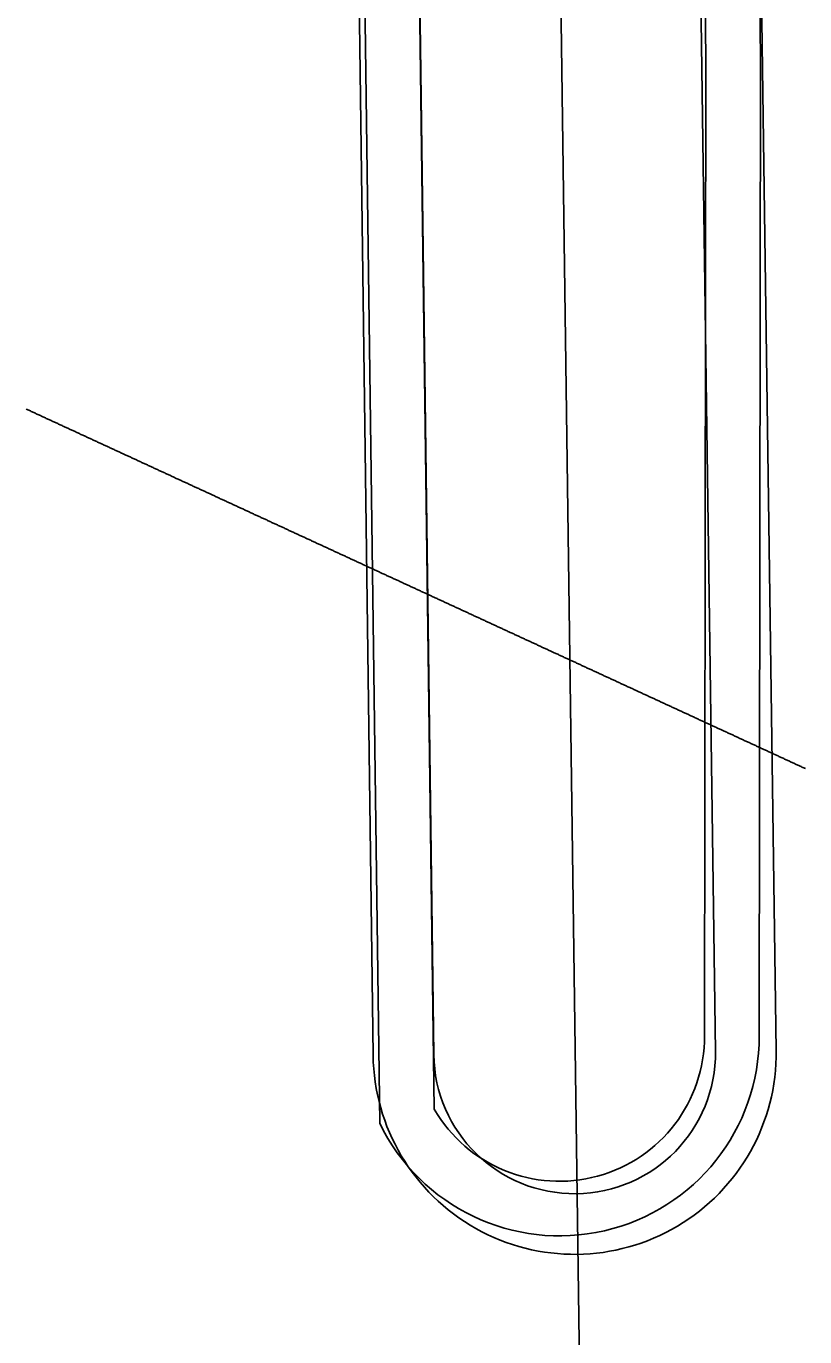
# Model space of a CAD drawing. Extents: x 2145380 to 2157287, y 139568 to 149130.
# Drawn here: x 2153030.37 to 2153038.91, y 142708.3 to 142722.7 of the extents above; entities that cross this region are included whole.
import ezdxf

# ---------------------------------------------------------------- set-up
doc = ezdxf.new("R2010")
doc.units = 0
doc.layers.add('PR_PREVIOUSLY CONSTRUCTED', color=7, linetype='Continuous')
doc.layers.add('TOPO_Curb Back', color=7, linetype='Continuous')

msp = doc.modelspace()

# ---------------------------------------------------------------- linework, layer by layer
at = {"layer": 'PR_PREVIOUSLY CONSTRUCTED'}
for p, q in [((2153036.713, 142688.026), (2153035.743, 142758.869)), ((2153037.274, 142758.89), (2153037.933, 142711.437)), ((2153037.941, 142758.899), (2153038.599, 142711.446)), ((2153033.546, 142758.839), (2153034.175, 142711.394)), ((2153034.212, 142758.848), (2153034.842, 142711.403))]:
    msp.add_line(p, q, dxfattribs=at)
msp.add_lwpolyline([(2153030.368, 142718.491), (2153030.377, 142718.487), (2153030.387, 142718.482), (2153030.396, 142718.478), (2153030.405, 142718.474), (2153030.414, 142718.47), (2153030.423, 142718.466), (2153030.432, 142718.461), (2153030.441, 142718.457), (2153030.45, 142718.453), (2153030.459, 142718.449), (2153030.468, 142718.445), (2153030.477, 142718.44), (2153030.486, 142718.436), (2153030.496, 142718.432), (2153030.525, 142718.419), (2153030.534, 142718.414), (2153030.543, 142718.41), (2153030.552, 142718.406), (2153030.561, 142718.402), (2153030.57, 142718.398), (2153030.579, 142718.393), (2153030.588, 142718.389), (2153030.597, 142718.385), (2153030.606, 142718.381), (2153030.615, 142718.377), (2153030.624, 142718.373), (2153030.633, 142718.368), (2153030.643, 142718.364), (2153030.652, 142718.36), (2153030.661, 142718.356), (2153030.67, 142718.352), (2153030.679, 142718.347), (2153030.688, 142718.343), (2153030.697, 142718.339), (2153030.706, 142718.335), (2153030.715, 142718.331), (2153030.724, 142718.326), (2153030.733, 142718.322), (2153030.742, 142718.318), (2153030.752, 142718.314), (2153030.761, 142718.31), (2153030.77, 142718.305), (2153030.779, 142718.301), (2153030.788, 142718.297), (2153030.797, 142718.293), (2153030.806, 142718.289), (2153030.815, 142718.284), (2153030.824, 142718.28), (2153030.833, 142718.276), (2153030.842, 142718.272), (2153030.851, 142718.268), (2153030.86, 142718.264), (2153030.87, 142718.259), (2153030.879, 142718.255), (2153030.888, 142718.251), (2153030.897, 142718.247), (2153030.906, 142718.243), (2153030.915, 142718.238), (2153030.924, 142718.234), (2153030.933, 142718.23), (2153030.942, 142718.226), (2153030.951, 142718.222), (2153030.96, 142718.217), (2153030.969, 142718.213), (2153030.979, 142718.209), (2153030.988, 142718.205), (2153030.997, 142718.201), (2153031.006, 142718.196), (2153031.015, 142718.192), (2153031.024, 142718.188), (2153031.033, 142718.184), (2153031.042, 142718.18), (2153031.051, 142718.175), (2153031.06, 142718.171), (2153031.069, 142718.167), (2153031.078, 142718.163), (2153031.087, 142718.159), (2153031.097, 142718.155), (2153031.106, 142718.15), (2153031.115, 142718.146), (2153031.124, 142718.142), (2153031.133, 142718.138), (2153031.142, 142718.134), (2153031.151, 142718.129), (2153031.16, 142718.125), (2153031.169, 142718.121), (2153031.178, 142718.117), (2153031.187, 142718.113), (2153031.196, 142718.108), (2153031.206, 142718.104), (2153031.215, 142718.1), (2153031.224, 142718.096), (2153031.233, 142718.092), (2153031.242, 142718.087), (2153031.251, 142718.083), (2153031.26, 142718.079), (2153031.269, 142718.075), (2153031.278, 142718.071), (2153031.287, 142718.066), (2153031.296, 142718.062), (2153031.305, 142718.058), (2153031.314, 142718.054), (2153031.324, 142718.05), (2153031.333, 142718.046), (2153031.342, 142718.041), (2153031.351, 142718.037), (2153031.36, 142718.033), (2153031.369, 142718.029), (2153031.378, 142718.025), (2153031.387, 142718.02), (2153031.396, 142718.016), (2153031.405, 142718.012), (2153031.414, 142718.008), (2153031.423, 142718.004), (2153031.433, 142717.999), (2153031.462, 142717.986), (2153031.471, 142717.982), (2153031.48, 142717.978), (2153031.489, 142717.973), (2153031.498, 142717.969), (2153031.507, 142717.965), (2153031.516, 142717.961), (2153031.525, 142717.957), (2153031.534, 142717.952), (2153031.543, 142717.948), (2153031.552, 142717.944), (2153031.561, 142717.94), (2153031.57, 142717.936), (2153031.58, 142717.932), (2153031.589, 142717.927), (2153031.598, 142717.923), (2153031.607, 142717.919), (2153031.616, 142717.915), (2153031.625, 142717.911), (2153031.634, 142717.906), (2153031.643, 142717.902), (2153031.652, 142717.898), (2153031.661, 142717.894), (2153031.67, 142717.89), (2153031.679, 142717.885), (2153031.689, 142717.881), (2153031.698, 142717.877), (2153031.707, 142717.873), (2153031.716, 142717.869), (2153031.725, 142717.864), (2153031.734, 142717.86), (2153031.743, 142717.856), (2153031.752, 142717.852), (2153031.761, 142717.848), (2153031.77, 142717.843), (2153031.779, 142717.839), (2153031.788, 142717.835), (2153031.797, 142717.831), (2153031.807, 142717.827), (2153031.816, 142717.823), (2153031.825, 142717.818), (2153031.834, 142717.814), (2153031.843, 142717.81), (2153031.852, 142717.806), (2153031.861, 142717.802), (2153031.87, 142717.797), (2153031.879, 142717.793), (2153031.888, 142717.789), (2153031.897, 142717.785), (2153031.906, 142717.781), (2153031.916, 142717.776), (2153031.925, 142717.772), (2153031.934, 142717.768), (2153031.943, 142717.764), (2153031.952, 142717.76), (2153031.961, 142717.755), (2153031.97, 142717.751), (2153031.979, 142717.747), (2153031.988, 142717.743), (2153031.997, 142717.739), (2153032.006, 142717.734), (2153032.015, 142717.73), (2153032.024, 142717.726), (2153032.034, 142717.722), (2153032.043, 142717.718), (2153032.052, 142717.714), (2153032.061, 142717.709), (2153032.07, 142717.705), (2153032.079, 142717.701), (2153032.088, 142717.697), (2153032.097, 142717.693), (2153032.106, 142717.688), (2153032.115, 142717.684), (2153032.124, 142717.68), (2153032.133, 142717.676), (2153032.143, 142717.672), (2153032.152, 142717.667), (2153032.161, 142717.663), (2153032.17, 142717.659), (2153032.179, 142717.655), (2153032.188, 142717.651), (2153032.197, 142717.646), (2153032.206, 142717.642), (2153032.215, 142717.638), (2153032.224, 142717.634), (2153032.233, 142717.63), (2153032.242, 142717.625), (2153032.251, 142717.621), (2153032.261, 142717.617), (2153032.27, 142717.613), (2153032.279, 142717.609), (2153032.288, 142717.605), (2153032.297, 142717.6), (2153032.306, 142717.596), (2153032.315, 142717.592), (2153032.324, 142717.588), (2153032.333, 142717.584), (2153032.342, 142717.579), (2153032.351, 142717.575), (2153032.36, 142717.571), (2153032.37, 142717.567), (2153032.379, 142717.563), (2153032.408, 142717.549), (2153032.417, 142717.545), (2153032.426, 142717.541), (2153032.435, 142717.537), (2153032.444, 142717.532), (2153032.453, 142717.528), (2153032.462, 142717.524), (2153032.471, 142717.52), (2153032.48, 142717.516), (2153032.489, 142717.512), (2153032.498, 142717.507), (2153032.507, 142717.503), (2153032.517, 142717.499), (2153032.526, 142717.495), (2153032.535, 142717.491), (2153032.544, 142717.486), (2153032.553, 142717.482), (2153032.562, 142717.478), (2153032.571, 142717.474), (2153032.58, 142717.47), (2153032.589, 142717.465), (2153032.598, 142717.461), (2153032.607, 142717.457), (2153032.616, 142717.453), (2153032.625, 142717.449), (2153032.635, 142717.444), (2153032.644, 142717.44), (2153032.653, 142717.436), (2153032.662, 142717.432), (2153032.671, 142717.428), (2153032.68, 142717.423), (2153032.689, 142717.419), (2153032.698, 142717.415), (2153032.707, 142717.411), (2153032.716, 142717.407), (2153032.725, 142717.403), (2153032.734, 142717.398), (2153032.744, 142717.394), (2153032.753, 142717.39), (2153032.762, 142717.386), (2153032.771, 142717.382), (2153032.78, 142717.377), (2153032.789, 142717.373), (2153032.798, 142717.369), (2153032.807, 142717.365), (2153032.816, 142717.361), (2153032.825, 142717.356), (2153032.834, 142717.352), (2153032.843, 142717.348), (2153032.852, 142717.344), (2153032.862, 142717.34), (2153032.871, 142717.335), (2153032.88, 142717.331), (2153032.889, 142717.327), (2153032.898, 142717.323), (2153032.907, 142717.319), (2153032.916, 142717.314), (2153032.925, 142717.31), (2153032.934, 142717.306), (2153032.943, 142717.302), (2153032.952, 142717.298), (2153032.961, 142717.294), (2153032.971, 142717.289), (2153032.98, 142717.285), (2153032.989, 142717.281), (2153032.998, 142717.277), (2153033.007, 142717.273), (2153033.016, 142717.268), (2153033.025, 142717.264), (2153033.034, 142717.26), (2153033.043, 142717.256), (2153033.052, 142717.252), (2153033.061, 142717.247), (2153033.07, 142717.243), (2153033.079, 142717.239), (2153033.089, 142717.235), (2153033.098, 142717.231), (2153033.107, 142717.226), (2153033.116, 142717.222), (2153033.125, 142717.218), (2153033.134, 142717.214), (2153033.143, 142717.21), (2153033.152, 142717.205), (2153033.161, 142717.201), (2153033.17, 142717.197), (2153033.179, 142717.193), (2153033.188, 142717.189), (2153033.198, 142717.185), (2153033.207, 142717.18), (2153033.216, 142717.176), (2153033.225, 142717.172), (2153033.234, 142717.168), (2153033.243, 142717.164), (2153033.252, 142717.159), (2153033.261, 142717.155), (2153033.27, 142717.151), (2153033.279, 142717.147), (2153033.288, 142717.143), (2153033.297, 142717.138), (2153033.306, 142717.134), (2153033.316, 142717.13), (2153033.345, 142717.117), (2153033.354, 142717.112), (2153033.363, 142717.108), (2153033.372, 142717.104), (2153033.381, 142717.1), (2153033.39, 142717.096), (2153033.399, 142717.091), (2153033.408, 142717.087), (2153033.417, 142717.083), (2153033.426, 142717.079), (2153033.435, 142717.075), (2153033.444, 142717.071), (2153033.453, 142717.066), (2153033.463, 142717.062), (2153033.472, 142717.058), (2153033.481, 142717.054), (2153033.49, 142717.05), (2153033.499, 142717.045), (2153033.508, 142717.041), (2153033.517, 142717.037), (2153033.526, 142717.033), (2153033.535, 142717.029), (2153033.544, 142717.024), (2153033.553, 142717.02), (2153033.562, 142717.016), (2153033.572, 142717.012), (2153033.581, 142717.008), (2153033.59, 142717.003), (2153033.599, 142716.999), (2153033.608, 142716.995), (2153033.617, 142716.991), (2153033.626, 142716.987), (2153033.635, 142716.983), (2153033.644, 142716.978), (2153033.653, 142716.974), (2153033.662, 142716.97), (2153033.671, 142716.966), (2153033.68, 142716.962), (2153033.69, 142716.957), (2153033.699, 142716.953), (2153033.708, 142716.949), (2153033.717, 142716.945), (2153033.726, 142716.941), (2153033.735, 142716.936), (2153033.744, 142716.932), (2153033.753, 142716.928), (2153033.762, 142716.924), (2153033.771, 142716.92), (2153033.78, 142716.915), (2153033.789, 142716.911), (2153033.798, 142716.907), (2153033.808, 142716.903), (2153033.817, 142716.899), (2153033.826, 142716.894), (2153033.835, 142716.89), (2153033.844, 142716.886), (2153033.853, 142716.882), (2153033.862, 142716.878), (2153033.871, 142716.874), (2153033.88, 142716.869), (2153033.889, 142716.865), (2153033.898, 142716.861), (2153033.907, 142716.857), (2153033.917, 142716.853), (2153033.926, 142716.848), (2153033.935, 142716.844), (2153033.944, 142716.84), (2153033.953, 142716.836), (2153033.962, 142716.832), (2153033.971, 142716.827), (2153033.98, 142716.823), (2153033.989, 142716.819), (2153033.998, 142716.815), (2153034.007, 142716.811), (2153034.016, 142716.806), (2153034.025, 142716.802), (2153034.035, 142716.798), (2153034.044, 142716.794), (2153034.053, 142716.79), (2153034.062, 142716.785), (2153034.071, 142716.781), (2153034.08, 142716.777), (2153034.089, 142716.773), (2153034.098, 142716.769), (2153034.107, 142716.765), (2153034.116, 142716.76), (2153034.125, 142716.756), (2153034.134, 142716.752), (2153034.144, 142716.748), (2153034.153, 142716.744), (2153034.162, 142716.739), (2153034.171, 142716.735), (2153034.18, 142716.731), (2153034.189, 142716.727), (2153034.198, 142716.723), (2153034.207, 142716.718), (2153034.216, 142716.714), (2153034.225, 142716.71), (2153034.234, 142716.706), (2153034.243, 142716.702), (2153034.252, 142716.697), (2153034.276, 142716.686), (2153034.286, 142716.682), (2153034.295, 142716.678), (2153034.304, 142716.674), (2153034.313, 142716.67), (2153034.322, 142716.665), (2153034.331, 142716.661), (2153034.34, 142716.657), (2153034.349, 142716.653), (2153034.358, 142716.649), (2153034.367, 142716.644), (2153034.376, 142716.64), (2153034.385, 142716.636), (2153034.394, 142716.632), (2153034.404, 142716.628), (2153034.413, 142716.623), (2153034.422, 142716.619), (2153034.431, 142716.615), (2153034.44, 142716.611), (2153034.449, 142716.607), (2153034.458, 142716.603), (2153034.467, 142716.598), (2153034.476, 142716.594), (2153034.485, 142716.59), (2153034.494, 142716.586), (2153034.503, 142716.582), (2153034.513, 142716.577), (2153034.522, 142716.573), (2153034.531, 142716.569), (2153034.54, 142716.565), (2153034.549, 142716.561), (2153034.558, 142716.556), (2153034.567, 142716.552), (2153034.576, 142716.548), (2153034.585, 142716.544), (2153034.594, 142716.54), (2153034.603, 142716.535), (2153034.612, 142716.531), (2153034.621, 142716.527), (2153034.631, 142716.523), (2153034.64, 142716.519), (2153034.649, 142716.514), (2153034.658, 142716.51), (2153034.667, 142716.506), (2153034.676, 142716.502), (2153034.685, 142716.498), (2153034.694, 142716.494), (2153034.703, 142716.489), (2153034.712, 142716.485), (2153034.721, 142716.481), (2153034.74, 142716.472), (2153034.749, 142716.468), (2153034.759, 142716.464), (2153034.768, 142716.46), (2153034.777, 142716.455), (2153034.786, 142716.451), (2153034.795, 142716.447), (2153034.804, 142716.443), (2153034.813, 142716.439), (2153034.822, 142716.434), (2153034.831, 142716.43), (2153034.84, 142716.426), (2153034.849, 142716.422), (2153034.858, 142716.418), (2153034.867, 142716.413), (2153034.877, 142716.409), (2153034.886, 142716.405), (2153034.895, 142716.401), (2153034.904, 142716.397), (2153034.913, 142716.393), (2153034.922, 142716.388), (2153034.931, 142716.384), (2153034.94, 142716.38), (2153034.949, 142716.376), (2153034.958, 142716.372), (2153034.967, 142716.367), (2153034.976, 142716.363), (2153034.986, 142716.359), (2153034.995, 142716.355), (2153035.004, 142716.351), (2153035.013, 142716.346), (2153035.022, 142716.342), (2153035.031, 142716.338), (2153035.04, 142716.334), (2153035.049, 142716.33), (2153035.058, 142716.325), (2153035.067, 142716.321), (2153035.076, 142716.317), (2153035.085, 142716.313), (2153035.094, 142716.309), (2153035.104, 142716.305), (2153035.113, 142716.3), (2153035.122, 142716.296), (2153035.131, 142716.292), (2153035.14, 142716.288), (2153035.149, 142716.284), (2153035.158, 142716.279), (2153035.167, 142716.275), (2153035.176, 142716.271), (2153035.185, 142716.267), (2153035.194, 142716.263), (2153035.218, 142716.252), (2153035.227, 142716.247), (2153035.236, 142716.243), (2153035.246, 142716.239), (2153035.255, 142716.235), (2153035.264, 142716.231), (2153035.273, 142716.226), (2153035.282, 142716.222), (2153035.291, 142716.218), (2153035.3, 142716.214), (2153035.309, 142716.21), (2153035.318, 142716.205), (2153035.327, 142716.201), (2153035.336, 142716.197), (2153035.345, 142716.193), (2153035.355, 142716.189), (2153035.364, 142716.184), (2153035.373, 142716.18), (2153035.382, 142716.176), (2153035.391, 142716.172), (2153035.4, 142716.168), (2153035.409, 142716.163), (2153035.418, 142716.159), (2153035.427, 142716.155), (2153035.436, 142716.151), (2153035.445, 142716.147), (2153035.454, 142716.143), (2153035.463, 142716.138), (2153035.473, 142716.134), (2153035.482, 142716.13), (2153035.491, 142716.126), (2153035.5, 142716.122), (2153035.509, 142716.117), (2153035.518, 142716.113), (2153035.527, 142716.109), (2153035.536, 142716.105), (2153035.545, 142716.101), (2153035.554, 142716.096), (2153035.563, 142716.092), (2153035.572, 142716.088), (2153035.582, 142716.084), (2153035.591, 142716.08), (2153035.6, 142716.075), (2153035.609, 142716.071), (2153035.618, 142716.067), (2153035.627, 142716.063), (2153035.636, 142716.059), (2153035.645, 142716.054), (2153035.654, 142716.05), (2153035.663, 142716.046), (2153035.672, 142716.042), (2153035.681, 142716.038), (2153035.69, 142716.034), (2153035.7, 142716.029), (2153035.709, 142716.025), (2153035.718, 142716.021), (2153035.727, 142716.017), (2153035.736, 142716.013), (2153035.745, 142716.008), (2153035.754, 142716.004), (2153035.763, 142716), (2153035.772, 142715.996), (2153035.781, 142715.992), (2153035.79, 142715.987), (2153035.799, 142715.983), (2153035.809, 142715.979), (2153035.818, 142715.975), (2153035.827, 142715.971), (2153035.836, 142715.966), (2153035.845, 142715.962), (2153035.854, 142715.958), (2153035.863, 142715.954), (2153035.872, 142715.95), (2153035.881, 142715.945), (2153035.89, 142715.941), (2153035.899, 142715.937), (2153035.908, 142715.933), (2153035.917, 142715.929), (2153035.927, 142715.925), (2153035.936, 142715.92), (2153035.945, 142715.916), (2153035.954, 142715.912), (2153035.963, 142715.908), (2153035.972, 142715.904), (2153035.981, 142715.899), (2153035.99, 142715.895), (2153035.999, 142715.891), (2153036.008, 142715.887), (2153036.017, 142715.883), (2153036.026, 142715.878), (2153036.035, 142715.874), (2153036.045, 142715.87), (2153036.054, 142715.866), (2153036.063, 142715.862), (2153036.072, 142715.857), (2153036.081, 142715.853), (2153036.09, 142715.849), (2153036.099, 142715.845), (2153036.108, 142715.841), (2153036.117, 142715.836), (2153036.126, 142715.832), (2153036.155, 142715.819), (2153036.164, 142715.815), (2153036.173, 142715.811), (2153036.182, 142715.806), (2153036.192, 142715.802), (2153036.201, 142715.798), (2153036.21, 142715.794), (2153036.219, 142715.79), (2153036.228, 142715.785), (2153036.237, 142715.781), (2153036.246, 142715.777), (2153036.255, 142715.773), (2153036.264, 142715.769), (2153036.273, 142715.764), (2153036.282, 142715.76), (2153036.291, 142715.756), (2153036.3, 142715.752), (2153036.31, 142715.748), (2153036.319, 142715.743), (2153036.328, 142715.739), (2153036.337, 142715.735), (2153036.346, 142715.731), (2153036.355, 142715.727), (2153036.364, 142715.723), (2153036.373, 142715.718), (2153036.382, 142715.714), (2153036.391, 142715.71), (2153036.4, 142715.706), (2153036.409, 142715.702), (2153036.419, 142715.697), (2153036.428, 142715.693), (2153036.437, 142715.689), (2153036.446, 142715.685), (2153036.455, 142715.681), (2153036.464, 142715.676), (2153036.473, 142715.672), (2153036.482, 142715.668), (2153036.491, 142715.664), (2153036.5, 142715.66), (2153036.509, 142715.655), (2153036.518, 142715.651), (2153036.527, 142715.647), (2153036.537, 142715.643), (2153036.546, 142715.639), (2153036.555, 142715.634), (2153036.564, 142715.63), (2153036.573, 142715.626), (2153036.582, 142715.622), (2153036.591, 142715.618), (2153036.6, 142715.614), (2153036.609, 142715.609), (2153036.618, 142715.605), (2153036.627, 142715.601), (2153036.636, 142715.597), (2153036.646, 142715.593), (2153036.655, 142715.588), (2153036.664, 142715.584), (2153036.673, 142715.58), (2153036.682, 142715.576), (2153036.691, 142715.572), (2153036.7, 142715.567), (2153036.709, 142715.563), (2153036.718, 142715.559), (2153036.727, 142715.555), (2153036.736, 142715.551), (2153036.745, 142715.546), (2153036.754, 142715.542), (2153036.764, 142715.538), (2153036.773, 142715.534), (2153036.782, 142715.53), (2153036.791, 142715.526), (2153036.8, 142715.521), (2153036.809, 142715.517), (2153036.818, 142715.513), (2153036.827, 142715.509), (2153036.836, 142715.505), (2153036.845, 142715.5), (2153036.854, 142715.496), (2153036.863, 142715.492), (2153036.873, 142715.488), (2153036.882, 142715.484), (2153036.891, 142715.479), (2153036.9, 142715.475), (2153036.909, 142715.471), (2153036.918, 142715.467), (2153036.927, 142715.463), (2153036.936, 142715.458), (2153036.945, 142715.454), (2153036.954, 142715.45), (2153036.963, 142715.446), (2153036.972, 142715.442), (2153036.981, 142715.437), (2153036.991, 142715.433), (2153037, 142715.429), (2153037.009, 142715.425), (2153037.018, 142715.421), (2153037.027, 142715.417), (2153037.036, 142715.412), (2153037.045, 142715.408), (2153037.054, 142715.404), (2153037.063, 142715.4), (2153037.092, 142715.386), (2153037.101, 142715.382), (2153037.11, 142715.378), (2153037.119, 142715.374), (2153037.128, 142715.37), (2153037.137, 142715.365), (2153037.147, 142715.361), (2153037.156, 142715.357), (2153037.165, 142715.353), (2153037.174, 142715.349), (2153037.183, 142715.344), (2153037.192, 142715.34), (2153037.201, 142715.336), (2153037.21, 142715.332), (2153037.219, 142715.328), (2153037.228, 142715.324), (2153037.237, 142715.319), (2153037.246, 142715.315), (2153037.256, 142715.311), (2153037.265, 142715.307), (2153037.274, 142715.303), (2153037.283, 142715.298), (2153037.292, 142715.294), (2153037.301, 142715.29), (2153037.31, 142715.286), (2153037.319, 142715.282), (2153037.328, 142715.277), (2153037.337, 142715.273), (2153037.346, 142715.269), (2153037.355, 142715.265), (2153037.364, 142715.261), (2153037.374, 142715.256), (2153037.383, 142715.252), (2153037.392, 142715.248), (2153037.401, 142715.244), (2153037.41, 142715.24), (2153037.419, 142715.235), (2153037.428, 142715.231), (2153037.437, 142715.227), (2153037.446, 142715.223), (2153037.455, 142715.219), (2153037.464, 142715.215), (2153037.473, 142715.21), (2153037.483, 142715.206), (2153037.492, 142715.202), (2153037.501, 142715.198), (2153037.51, 142715.194), (2153037.519, 142715.189), (2153037.528, 142715.185), (2153037.537, 142715.181), (2153037.546, 142715.177), (2153037.555, 142715.173), (2153037.564, 142715.168), (2153037.573, 142715.164), (2153037.582, 142715.16), (2153037.591, 142715.156), (2153037.601, 142715.152), (2153037.61, 142715.147), (2153037.619, 142715.143), (2153037.628, 142715.139), (2153037.637, 142715.135), (2153037.646, 142715.131), (2153037.655, 142715.126), (2153037.664, 142715.122), (2153037.673, 142715.118), (2153037.682, 142715.114), (2153037.691, 142715.11), (2153037.7, 142715.106), (2153037.709, 142715.101), (2153037.719, 142715.097), (2153037.728, 142715.093), (2153037.737, 142715.089), (2153037.746, 142715.085), (2153037.755, 142715.08), (2153037.764, 142715.076), (2153037.773, 142715.072), (2153037.782, 142715.068), (2153037.791, 142715.064), (2153037.8, 142715.059), (2153037.809, 142715.055), (2153037.818, 142715.051), (2153037.828, 142715.047), (2153037.837, 142715.043), (2153037.846, 142715.038), (2153037.855, 142715.034), (2153037.864, 142715.03), (2153037.873, 142715.026), (2153037.882, 142715.022), (2153037.891, 142715.017), (2153037.9, 142715.013), (2153037.909, 142715.009), (2153037.918, 142715.005), (2153037.927, 142715.001), (2153037.936, 142714.997), (2153037.946, 142714.992), (2153037.955, 142714.988), (2153037.964, 142714.984), (2153037.973, 142714.98), (2153037.982, 142714.976), (2153037.991, 142714.971), (2153038, 142714.967), (2153038.029, 142714.954), (2153038.038, 142714.95), (2153038.047, 142714.945), (2153038.056, 142714.941), (2153038.065, 142714.937), (2153038.074, 142714.933), (2153038.083, 142714.929), (2153038.093, 142714.925), (2153038.102, 142714.92), (2153038.111, 142714.916), (2153038.12, 142714.912), (2153038.129, 142714.908), (2153038.138, 142714.904), (2153038.147, 142714.899), (2153038.156, 142714.895), (2153038.165, 142714.891), (2153038.174, 142714.887), (2153038.183, 142714.883), (2153038.192, 142714.878), (2153038.201, 142714.874), (2153038.211, 142714.87), (2153038.22, 142714.866), (2153038.229, 142714.862), (2153038.238, 142714.857), (2153038.247, 142714.853), (2153038.256, 142714.849), (2153038.265, 142714.845), (2153038.274, 142714.841), (2153038.283, 142714.836), (2153038.292, 142714.832), (2153038.301, 142714.828), (2153038.31, 142714.824), (2153038.319, 142714.82), (2153038.329, 142714.816), (2153038.338, 142714.811), (2153038.347, 142714.807), (2153038.356, 142714.803), (2153038.365, 142714.799), (2153038.374, 142714.795), (2153038.383, 142714.79), (2153038.392, 142714.786), (2153038.401, 142714.782), (2153038.41, 142714.778), (2153038.419, 142714.774), (2153038.428, 142714.769), (2153038.438, 142714.765), (2153038.447, 142714.761), (2153038.456, 142714.757), (2153038.465, 142714.753), (2153038.474, 142714.748), (2153038.483, 142714.744), (2153038.492, 142714.74), (2153038.501, 142714.736), (2153038.51, 142714.732), (2153038.519, 142714.727), (2153038.528, 142714.723), (2153038.537, 142714.719), (2153038.546, 142714.715), (2153038.556, 142714.711), (2153038.565, 142714.707), (2153038.574, 142714.702), (2153038.583, 142714.698), (2153038.592, 142714.694), (2153038.601, 142714.69), (2153038.61, 142714.686), (2153038.619, 142714.681), (2153038.628, 142714.677), (2153038.637, 142714.673), (2153038.646, 142714.669), (2153038.655, 142714.665), (2153038.665, 142714.66), (2153038.674, 142714.656), (2153038.683, 142714.652), (2153038.692, 142714.648), (2153038.701, 142714.644), (2153038.71, 142714.639), (2153038.719, 142714.635), (2153038.728, 142714.631), (2153038.737, 142714.627), (2153038.746, 142714.623), (2153038.755, 142714.618), (2153038.764, 142714.614), (2153038.773, 142714.61), (2153038.783, 142714.606), (2153038.792, 142714.602), (2153038.801, 142714.598), (2153038.81, 142714.593), (2153038.819, 142714.589), (2153038.828, 142714.585), (2153038.837, 142714.581), (2153038.846, 142714.577), (2153038.855, 142714.572), (2153038.864, 142714.568), (2153038.873, 142714.564), (2153038.882, 142714.56), (2153038.891, 142714.556), (2153038.901, 142714.551), (2153038.91, 142714.547), (2153038.919, 142714.543)], dxfattribs=at)
for centre, radius, start, end in [((2152550.597, 141635.98), 1145.916, 60.409832, 90.409832), ((2153036.387, 142711.42), 2.212, 180.6752, 0.6752), ((2153036.387, 142711.42), 1.546, 180.6311, 0.6311)]:
    msp.add_arc(centre, radius, start, end, dxfattribs=at)
at = {"layer": 'TOPO_Curb Back'}
for points in [[(2153034.974, 143016.402), (2153035.819, 142976.002), (2153036.018, 142918.77), (2153036.44, 142864.276), (2153036.682, 142823.028), (2153037.179, 142771.043), (2153037.827, 142722.327), (2153037.814, 142711.609)], [(2153035.574, 143016.414), (2153036.419, 142976.009), (2153036.618, 142918.774), (2153037.04, 142864.28), (2153037.282, 142823.033), (2153037.779, 142771.049), (2153038.427, 142722.33), (2153038.414, 142711.609)], [(2153034.248, 142710.649), (2153033.82, 142742.768), (2153033.152, 142781.873), (2153032.697, 142818.445), (2153032.608, 142851.203), (2153031.978, 142912.413), (2153031.794, 142970.071), (2153031.272, 143007.764), (2153031.468, 143014.941)], [(2153034.846, 142710.801), (2153034.42, 142742.777), (2153033.752, 142781.882), (2153033.297, 142818.449), (2153033.208, 142851.207), (2153032.578, 142912.417), (2153032.394, 142970.076), (2153031.872, 143007.76), (2153032.068, 143014.925)]]:
    msp.add_lwpolyline(points, dxfattribs=at)
for radius, start, end in [(2.192, 205.8057, 0.1562), (1.592, 210.2385, 0.1953)]:
    msp.add_arc((2153036.221, 142711.603), radius, start, end, dxfattribs=at)

doc.saveas('drawing.dxf')
